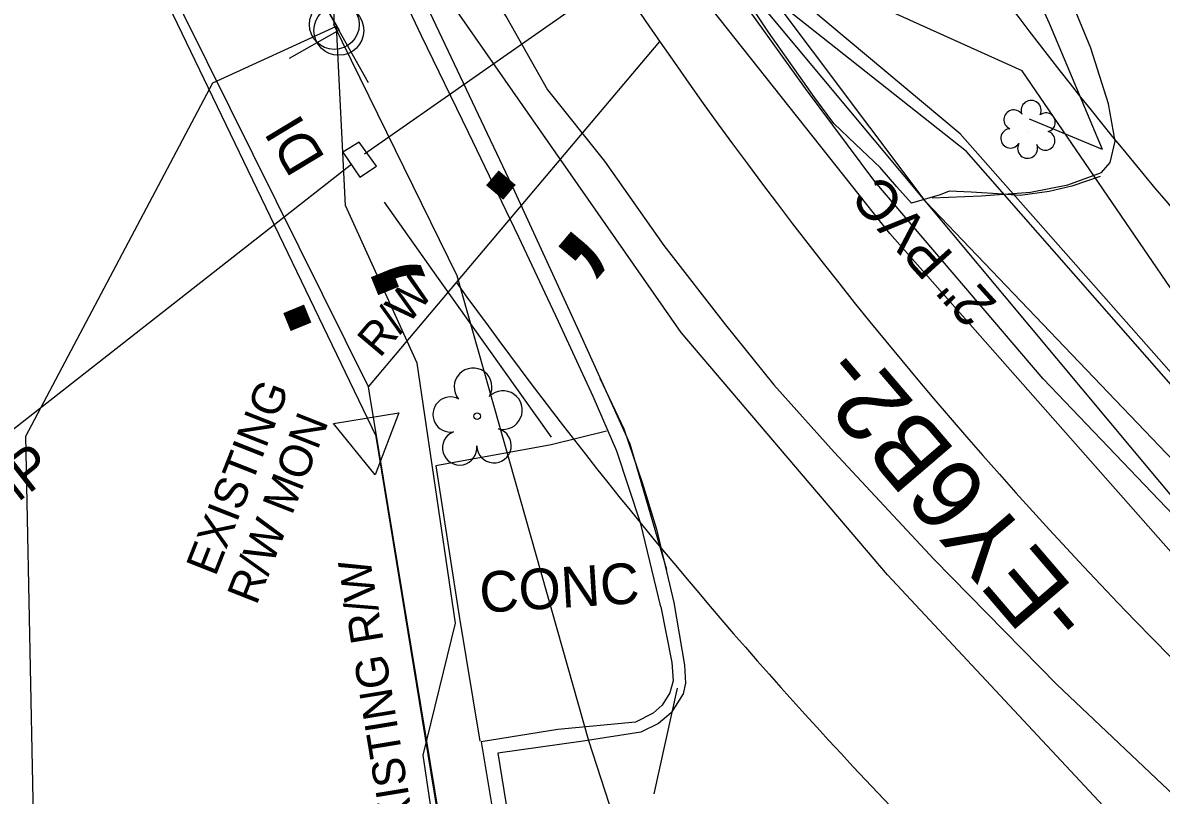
# Model space of a CAD drawing. Extents: x 945964 to 948456, y 631061 to 636061.
# Drawn here: x 947460.8 to 947572.8, y 633955.3 to 634031.2 of the extents above; entities that cross this region are included whole.
import ezdxf

# ---------------------------------------------------------------- set-up
doc = ezdxf.new("R2010")
doc.units = 0
for name, color, linetype in [('Exist Horizontal Alignment', 7, 'Continuous'), ('Exist Horizontal Alignment Direction Label', 7, 'Continuous'), ('Exist Other Culture Area Outline', 7, 'Continuous'), ('Exist Other Culture Area Outline Text', 7, 'Continuous'), ('Exist Other Culture Fence Line', 7, 'Continuous'), ('Exist Other Culture Gate', 7, 'Continuous'), ('Exist Right of Way Control of Access CA Symbol CELL', 7, 'Continuous'), ('Exist Right of Way Control of Access Line', 7, 'Continuous'), ('Exist Right of Way Line', 7, 'Continuous'), ('Exist Right of Way Line Text', 7, 'Continuous'), ('Exist Right of Way Monument CELL', 7, 'Continuous'), ('Exist Right of Way Monument Text', 7, 'Continuous'), ('Exist Roads Curbs', 7, 'Continuous'), ('Exist Roads EOP', 7, 'Continuous'), ('Exist Roads EOP Other', 7, 'Continuous'), ('Exist Roads EOT', 7, 'Continuous'), ('Exist Structure Minor Catch Basin', 7, 'Continuous'), ('Exist Structure Minor Drop Inlet', 7, 'Continuous'), ('Exist Structure Minor Drop Inlet Text', 7, 'Continuous'), ('Exist Structure Minor Pipes CMP 15 Inch', 7, 'Continuous'), ('Exist Structure Minor Pipes CMP 15 Inch Text', 7, 'Continuous'), ('Exist Structure Minor Pipes CMP 18 Inch', 7, 'Continuous'), ('Exist Utilities Gas UG Line SUE', 7, 'Continuous'), ('Exist Utilities Power Joint Use Telephone CELL', 7, 'Continuous'), ('Exist Utilities Power Pole CELL', 7, 'Continuous'), ('Exist Utilities Power UG Cable SUE', 7, 'Continuous'), ('Exist Utilities Sanitary Sewer Forced Main SUE', 7, 'Continuous'), ('Exist Utilities Sanitary Sewer Forced Main SUE Text', 7, 'Continuous'), ('Exist Utilities Telephone UG Cable SUE', 7, 'Continuous'), ('Exist Utilities TV UG Cable SUE', 7, 'Continuous'), ('Exist Utilities Water UG Line SUE', 7, 'Continuous'), ('Exist Vegetation Shrub CELL', 7, 'Continuous'), ('Exist Vegetation Tree CELL', 7, 'Continuous')]:
    doc.layers.add(name, color=color, linetype=linetype)

# ---------------------------------------------------------------- blocks, each defined once
blk = doc.blocks.new('EXIST UTILITIES POWER JOINT USE TELEPHONE')
at = {"layer": 'Exist Utilities Power Joint Use Telephone CELL'}
blk.add_line((0, 0), (0, 0), dxfattribs=at)
blk.add_lwpolyline([(-0.1188, 0), (0.108, -0.0008), (0, -0.0004), (0, 0.1125)], dxfattribs=at)
blk.add_circle((0, 0.0001), 0.049, dxfattribs=at)

msp = doc.modelspace()

# ---------------------------------------------------------------- linework, layer by layer
at = {"layer": 'Exist Horizontal Alignment'}
msp.add_arc((947892.94, 634285.16), 449.38, 209.0487, 229.1315, dxfattribs=at)
at = {"layer": 'Exist Other Culture Area Outline'}
for points in [[(947518.21, 633991.05), (947512.77, 633989.72), (947501.41, 633987.65), (947503.71, 633972.88)], [(947503.71, 633972.88), (947505.74, 633960.58)]]:
    msp.add_lwpolyline(points, dxfattribs=at)
for points in [[(947502.74, 633551.84), (947491.43, 633598.35), (947481.81, 633655.47), (947473.42, 633706.38), (947465.97, 633751.69), (947457.82, 633800.26), (947449.82, 633849.21), (947440.92, 633903.16), (947434.15, 633943.61), (947423.94, 634005.84), (947416.66, 634047.81), (947408.17, 634100.43), (947401.63, 634128.51), (947390.02, 634166.53), (947375.97, 634204.38), (947358.86, 634250.48), (947349.29, 634283.79), (947346.49, 634302.94), (947347.33, 634323.73), (947349.56, 634350.73), (947351.79, 634371.96), (947352.04, 634380.41)], [(947498.1, 633549.11), (947485.93, 633597.25), (947475.95, 633654.8), (947467.52, 633705.53), (947460.23, 633750.52), (947452.1, 633799.7), (947443.77, 633849.62), (947435.12, 633902.3), (947428.36, 633943.07), (947418.1, 634004.56), (947410.76, 634048.74), (947402.29, 634099.82), (947395.78, 634127.82), (947384.42, 634164.9), (947370.55, 634202.66), (947354.33, 634246.12), (947343.66, 634281.62), (947340.62, 634293.86), (947329.49, 634297.96), (947319.27, 634301.42)]]:
    msp.add_spline(points, degree=3, dxfattribs=at)
at = {"layer": 'Exist Other Culture Fence Line'}
for points in [[(947361.98, 634396.08), (947354.16, 634345.29), (947357.06, 634294.45), (947370.3, 634248.64), (947405.27, 634177.07), (947440.28, 634105.16), (947495.56, 633990.52)], [(947567.02, 634018.76), (947561.81, 634031.14), (947552.02, 634052.76), (947542.59, 634073.35), (947531.37, 634098.47), (947530.05, 634101.94), (947542.86, 634114.42), (947561.34, 634133.26), (947573.69, 634145.52), (947585.58, 634157.94)], [(947496.34, 634013.58), (947501.66, 634006.08), (947512.76, 633990.46)], [(947519.21, 633845.98), (947495.56, 633990.52)]]:
    msp.add_lwpolyline(points, dxfattribs=at)
at = {"layer": 'Exist Other Culture Gate'}
for points in [[(947567.02, 634018.76), (947559.84, 634021.76)], [(947525.16, 633965.79), (947522.89, 633955.38)]]:
    msp.add_lwpolyline(points, dxfattribs=at)
at = {"layer": 'Exist Right of Way Control of Access CA Symbol CELL'}
for p, q in [((947513.08, 634016.95), (947513.08, 634016.95)), ((947488.72, 634007.65), (947488.72, 634007.65))]:
    msp.add_line(p, q, dxfattribs=at)
at = {"layer": 'Exist Right of Way Control of Access Line'}
for points in [[(947494.79, 633995.42), (947440.28, 634105.16)], [(947503.45, 634005.68), (947523.46, 634029.37)]]:
    msp.add_lwpolyline(points, dxfattribs=at)
at = {"layer": 'Exist Right of Way Line'}
for points in [[(947494.79, 633995.42), (947503.45, 634005.68)], [(947494.89, 633994.79), (947494.79, 633995.42)], [(947554.48, 633633.32), (947494.89, 633994.79)]]:
    msp.add_lwpolyline(points, dxfattribs=at)
for radius, start in [(419.38, 214.6944), (479.38, 215.6617)]:
    msp.add_arc((947892.94, 634285.16), radius, start, 229.1315, dxfattribs=at)
at = {"layer": 'Exist Right of Way Monument CELL'}
msp.add_line((947494.86, 633990.49), (947494.86, 633990.49), dxfattribs=at)
msp.add_lwpolyline([(947491.35, 633991.82), (947497.77, 633992.86), (947495.45, 633986.78)], close=True, dxfattribs=at)
at = {"layer": 'Exist Roads Curbs'}
for points in [[(947523.57, 633973.79), (947521.6, 633981.93), (947519.22, 633989.08), (947516.9, 633994.46), (947513.48, 634001.86), (947509.59, 634010.14), (947504.63, 634020.45), (947500, 634029.95), (947494.38, 634041.88), (947487.49, 634056.04), (947482.06, 634067.42), (947476.21, 634079.68)], [(947523.57, 633973.79), (947524.65, 633968.32), (947524.78, 633966.49), (947524.44, 633965.31), (947523.71, 633964.1), (947522.82, 633963.33), (947521.07, 633962.45), (947513.42, 633961.71), (947505.9, 633960.5), (947507.88, 633948.49), (947509.84, 633936.39), (947511.39, 633927.28), (947513.98, 633910.64), (947517.27, 633890.95), (947520.64, 633869.54), (947523.75, 633850.6), (947526.61, 633831.33), (947529.54, 633814.57)]]:
    msp.add_lwpolyline(points, dxfattribs=at)
at = {"layer": 'Exist Roads EOP'}
for points in [[(947524.17, 633977.43), (947520.56, 633989.79), (947515.73, 634000.44), (947509.2, 634014.63), (947500.28, 634033.46), (947496.42, 634041.26), (947491.77, 634051.27), (947480.69, 634074.37), (947478.76, 634078.76), (947470.49, 634095.43), (947461.91, 634111.17), (947452.72, 634127.81), (947430.87, 634165.51), (947421, 634183.62), (947406.27, 634209.93)], [(947578.29, 633978.33), (947561.2, 633996.2), (947544.64, 634015.6), (947537.79, 634024.76), (947532.2, 634032.58), (947526.84, 634040.47), (947517.26, 634056.69), (947509.64, 634070.39), (947504.32, 634080.38), (947494.08, 634099.34), (947484.87, 634117.03), (947476.04, 634133.16), (947470.71, 634142.4), (947457.89, 634165.59), (947455.63, 634170.16)], [(947566.79, 634016.12), (947564, 634015.16), (947564, 634015.16), (947561.8, 634014.64), (947561.8, 634014.64), (947558.93, 634014.24), (947558.93, 634014.24), (947556.74, 634014.39), (947556.74, 634014.39), (947554.12, 634014.55), (947554.12, 634014.55), (947551.93, 634014.65), (947551.93, 634014.65), (947551.05, 634014.32), (947548.25, 634013.48), (947546.79, 634015.09), (947545.14, 634017), (947542.71, 634019.3), (947540.6, 634021.33), (947538.73, 634023.86), (947538.73, 634023.86), (947534.16, 634030.3), (947534.16, 634030.3), (947529.01, 634038.03)], [(947517.56, 633996.26), (947519.91, 633991.28)]]:
    msp.add_lwpolyline(points, dxfattribs=at)
at = {"layer": 'Exist Roads EOP Other'}
for points in [[(947550.27, 634014.02), (947555.1, 634014.19), (947559.96, 634014.56), (947563.63, 634015.29), (947566.94, 634016.49), (947567.79, 634017.49), (947568.29, 634019.57), (947567.64, 634023.27), (947565.87, 634028.73), (947563.17, 634035.35), (947559.11, 634044.45), (947555.68, 634052.24), (947552.36, 634060.35), (947548.48, 634068.31), (947544.1, 634077.18), (947539.78, 634086.26), (947536.21, 634094.53), (947534.12, 634098.72), (947533.2, 634101.48), (947533.12, 634103.76), (947534.72, 634105.74), (947539.88, 634110.1)], [(947519.91, 633991.28), (947521.72, 633986.02), (947523.13, 633981.41), (947524.85, 633974.2)], [(947524.85, 633974.2), (947525.9, 633968.04), (947526.01, 633966.29), (947525.77, 633965.23), (947524.59, 633963.34), (947523.33, 633962.31), (947521.59, 633961.45), (947515.93, 633960.56), (947507.51, 633959.4), (947509.51, 633947.06), (947512.75, 633927.26), (947515.69, 633908.39), (947519.05, 633886.93), (947523.87, 633857.25), (947526.66, 633839.59), (947530.86, 633814.2), (947533.93, 633795.31), (947538.16, 633768.79), (947544, 633733.92)]]:
    msp.add_lwpolyline(points, dxfattribs=at)
at = {"layer": 'Exist Roads EOT'}
msp.add_lwpolyline([(947462.93, 634110.89), (947477.06, 634085.61), (947482.65, 634075.81), (947486.88, 634068.05), (947492.33, 634059.08), (947498.94, 634047.57), (947503.99, 634039.18), (947506.23, 634035.09), (947508.41, 634031.7), (947512.4, 634024.63), (947518.01, 634017.62), (947523.85, 634009.32), (947529.92, 634001.51), (947534.69, 633995.61), (947540.61, 633989.01), (947550.46, 633978.43), (947562.53, 633966.15), (947572.33, 633956.91), (947581.95, 633947.82)], dxfattribs=at)
at = {"layer": 'Exist Structure Minor Catch Basin'}
msp.add_line((947493.93, 634016.04), (947495.59, 634017.13), dxfattribs=at)
at = {"layer": 'Exist Structure Minor Drop Inlet'}
msp.add_lwpolyline([(947495.59, 634017.13), (947493.89, 634019.5), (947492.28, 634018.49), (947493.93, 634016.04)], dxfattribs=at)
at = {"layer": 'Exist Structure Minor Pipes CMP 15 Inch'}
msp.add_line((947493.14, 634017.32), (947432.1, 633969.54), dxfattribs=at)
at = {"layer": 'Exist Structure Minor Pipes CMP 18 Inch'}
msp.add_line((947494.39, 634018.34), (947534.1, 634046.14), dxfattribs=at)
at = {"layer": 'Exist Utilities Gas UG Line SUE'}
for points in [[(947612.33, 633940.05), (947575.73, 633976.97), (947546.11, 634010.49), (947527.86, 634033.53), (947510.62, 634069.53), (947472.03, 634147.29), (947433.42, 634219.72), (947418.22, 634254.28), (947411.73, 634280.58), (947357.94, 634322.64), (947326.51, 634338.86), (947301.56, 634359.84), (947276.46, 634402.07), (947285.91, 634450.24), (947282.53, 634458.27)], [(947612.51, 633955.79), (947586.11, 633987.04), (947559.14, 634026.5), (947535.72, 634037.08), (947515.42, 634068.64), (947474.84, 634149.39), (947438.62, 634222.41), (947421.15, 634255.7), (947410.14, 634292.82), (947407.07, 634327.58), (947411.39, 634357.39), (947432.81, 634416.73)]]:
    msp.add_lwpolyline(points, dxfattribs=at)
at = {"layer": 'Exist Utilities Power Pole CELL'}
for q in [(947491.43, 634036.67), (947491.43, 634031.05)]:
    msp.add_line((947491.43, 634031.05), q, dxfattribs=at)
msp.add_circle((947491.43, 634031.05), 2.45, dxfattribs=at)
at = {"layer": 'Exist Utilities Power UG Cable SUE'}
msp.add_lwpolyline([(947587.85, 633742.23), (947564.26, 633736.18), (947552.69, 633801.86), (947535.9, 633900.79), (947516.48, 633960.6), (947503.53, 634006.35), (947491.37, 634031.06)], dxfattribs=at)
at = {"layer": 'Exist Utilities Sanitary Sewer Forced Main SUE'}
for points in [[(947592.11, 633966.45), (947577.84, 633979.92), (947531.81, 634035.03), (947512.92, 634068.28), (947487.05, 634150.03), (947453.54, 634225.48), (947431.02, 634257.45), (947410.82, 634290.23), (947403.9, 634327.15)], [(947592.11, 633966.45), (947577.84, 633979.92), (947531.81, 634035.03), (947512.92, 634068.28), (947487.05, 634150.03), (947453.54, 634225.48), (947431.02, 634257.45), (947410.82, 634290.23), (947403.9, 634327.15)], [(947609.68, 633952.75), (947579.78, 633982.12), (947549.67, 634013.59), (947532.94, 634035.86), (947514.88, 634068.47), (947472.66, 634147.58), (947434.5, 634220.3), (947416.99, 634253.85), (947406.82, 634289.94), (947404.24, 634325.88)]]:
    msp.add_lwpolyline(points, dxfattribs=at)
at = {"layer": 'Exist Utilities Telephone UG Cable SUE'}
for points in [[(947605.36, 633964.96), (947576.28, 633993.97), (947553.01, 634020.31), (947532.77, 634037.25), (947507.69, 634083.27), (947485.34, 634127.28), (947436.98, 634221.11), (947422.48, 634252.85), (947409.52, 634306.22), (947408.05, 634345.28), (947413.87, 634369.61), (947433.57, 634416.72)], [(947556.93, 633679.75), (947545.19, 633677.78), (947542.56, 633694.21), (947530.06, 633762.39), (947521.07, 633823.95), (947508.14, 633905.62), (947500.19, 633959.18), (947503.36, 633972.16), (947499.6, 633997.75), (947492.52, 634013.24), (947491.64, 634030.89)]]:
    msp.add_lwpolyline(points, dxfattribs=at)
at = {"layer": 'Exist Utilities TV UG Cable SUE'}
for points in [[(947613, 633956.45), (947585.48, 633982.3), (947553.66, 634018.57), (947532.33, 634035.44), (947513.66, 634068.24), (947471.12, 634146.7), (947433.94, 634220.1), (947419.54, 634254.97), (947421.64, 634264.86), (947410.59, 634285.17), (947406.01, 634327.18), (947384.01, 634384.99), (947382.54, 634389.92), (947399.72, 634437.38)], [(947554.8, 633688.01), (947549.92, 633687.05), (947525.71, 633697.61), (947513.93, 633738.42), (947502.63, 633806.62), (947494.59, 633863), (947471.09, 633912.83), (947461.89, 633949.92), (947461.08, 633990.57), (947479.49, 634025.31), (947491.65, 634030.88)]]:
    msp.add_lwpolyline(points, dxfattribs=at)
at = {"layer": 'Exist Utilities Water UG Line SUE'}
msp.add_lwpolyline([(947570.82, 633950.23), (947545.89, 633976.92), (947525.57, 634000.75), (947503.54, 634032.3), (947484.86, 634064.9), (947447.11, 634131.53), (947402.42, 634210.63), (947379.77, 634259.03), (947371.68, 634287.56), (947372.22, 634329.29)], dxfattribs=at)
at = {"layer": 'Exist Vegetation Shrub CELL'}
msp.add_line((947559.78, 634020.56), (947559.78, 634020.56), dxfattribs=at)
for centre, radius, start, end in [((947560.01, 634022.6), 0.99, 334.8391, 200.4717), ((947558.3, 634021.69), 0.968, 35.8908, 245.4216), ((947561.46, 634021.43), 0.929, 284.4567, 126.0861), ((947557.98, 634019.86), 0.955, 95.1099, 327.9534), ((947561.42, 634019.63), 0.937, 204.9913, 73.4601), ((947559.66, 634018.88), 0.984, 151.2797, 21.387)]:
    msp.add_arc(centre, radius, start, end, dxfattribs=at)
at = {"layer": 'Exist Vegetation Tree CELL'}
msp.add_line((947505.48, 633992.54), (947505.48, 633992.54), dxfattribs=at)
msp.add_circle((947505.48, 633992.54), 0.326, dxfattribs=at)
for centre, radius, start, end in [((947505.09, 633995.41), 1.86, 330.1651, 219.7134), ((947502.87, 633992.69), 1.73, 62.6636, 279.3457), ((947508.03, 633993.13), 1.9, 257.1011, 134.1999), ((947503.77, 633989.42), 1.69, 111.5671, 6.231), ((947507.15, 633989.64), 1.7, 181.2822, 74.56)]:
    msp.add_arc(centre, radius, start, end, dxfattribs=at)

# ---------------------------------------------------------------- block references
at = {"layer": 'Exist Utilities Power Joint Use Telephone CELL', "xscale": 49.99999999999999, "yscale": 50, "rotation": 119.43449981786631}
msp.add_blockref('EXIST UTILITIES POWER JOINT USE TELEPHONE', (947491.88, 634030.48), dxfattribs=at)

# ---------------------------------------------------------------- texts
at = {"layer": 'Exist Horizontal Alignment Direction Label'}
msp.add_text('-EY6B2-', height=7, rotation=130.5957, dxfattribs=at).set_placement((947566.28, 633973.21))
at = {"layer": 'Exist Other Culture Area Outline Text'}
msp.add_text('CONC', height=4, rotation=3.5229, dxfattribs=at).set_placement((947505.83, 633973.19))
at = {"layer": 'Exist Right of Way Control of Access CA Symbol CELL'}
for rotation, p in [(49.8245, (947513.97, 634006.39)), (112.2759, (947498.5, 634003.55))]:
    msp.add_text(';', height=15, rotation=rotation, dxfattribs=at).set_placement(p)
at = {"layer": 'Exist Right of Way Line Text'}
for s, rotation, p in [('R/W', 49.8245, (947495.9, 633998.18)), ('EXISTING R/W', 99.3601, (947499.73, 633949.56))]:
    msp.add_text(s, height=3.2, rotation=rotation, dxfattribs=at).set_placement(p)
at = {"layer": 'Exist Right of Way Monument Text'}
for s, p in [('EXISTING', (947479.73, 633976.68)), ('R/W MON', (947483.77, 633973.85))]:
    msp.add_text(s, height=3.2, rotation=68.5334, dxfattribs=at).set_placement(p)
at = {"layer": 'Exist Structure Minor Drop Inlet Text'}
msp.add_text('DI', height=4, rotation=121.1403, dxfattribs=at).set_placement((947490.61, 634017.9))
at = {"layer": 'Exist Structure Minor Pipes CMP 15 Inch Text'}
msp.add_text('15" CMP', height=4, rotation=38.0516, dxfattribs=at).set_placement((947447.42, 633973.94))
at = {"layer": 'Exist Utilities Sanitary Sewer Forced Main SUE Text'}
msp.add_text('2" PVC', height=4, rotation=132.2308, dxfattribs=at).set_placement((947556.8, 634003.62))

doc.saveas('drawing.dxf')
